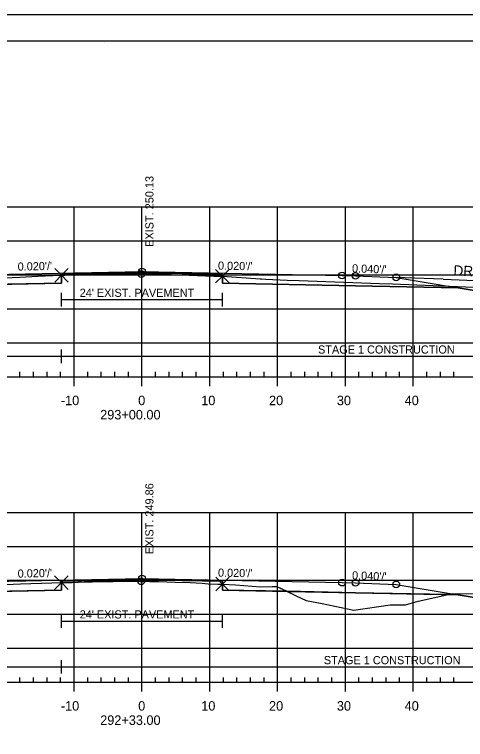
# Model space of a CAD drawing. Extents: x 1365647 to 1367999, y 387113 to 400173.
# Drawn here: x 1365875.3 to 1365941.8, y 396652.8 to 396759.6 of the extents above; entities that cross this region are included whole.
import ezdxf

# ---------------------------------------------------------------- set-up
doc = ezdxf.new("R2010")
doc.units = 0
for name, color, linetype in [('R_Alt Surface', 7, 'Continuous'), ('R_Axis', 7, 'Continuous'), ('R_Axis Annot', 7, 'Continuous'), ('R_Border', 7, 'Continuous'), ('R_Contours', 7, 'Continuous'), ('R_Drive', 7, 'Continuous'), ('R_Exist Surface', 7, 'Continuous'), ('R_Fin Surface', 7, 'Continuous'), ('R_Fin Surface Annot', 7, 'Continuous'), ('R_Grid', 7, 'Continuous'), ('R_No Plot', 7, 'Continuous'), ('R_Water', 7, 'Continuous'), ('R_Xsect Elev', 7, 'Continuous')]:
    doc.layers.add(name, color=color, linetype=linetype)

msp = doc.modelspace()

# ---------------------------------------------------------------- linework, layer by layer
at = {"layer": 'R_Alt Surface'}
for points in [[(1365847.47, 396719.35), (1365862.59, 396719.65), (1365882.22, 396720.04), (1365882.22, 396721.33), (1365894.09, 396721.57), (1365905.95, 396721.33), (1365905.95, 396720.04), (1365925.59, 396719.65), (1365940.72, 396719.35)], [(1365847.47, 396674.12), (1365862.59, 396674.42), (1365882.2, 396674.82), (1365882.2, 396676.1), (1365894.09, 396676.34), (1365905.96, 396676.1), (1365905.96, 396674.82), (1365925.59, 396674.42), (1365940.72, 396674.12)]]:
    msp.add_lwpolyline(points, dxfattribs=at)
at = {"layer": 'R_Axis'}
for p, q in [((1365749.09, 396706.25), (1366039.09, 396706.25)), ((1365876.09, 396706.25), (1365876.09, 396706.95)), ((1365878.09, 396706.25), (1365878.09, 396706.95)), ((1365880.09, 396706.25), (1365880.09, 396706.95)), ((1365882.09, 396706.25), (1365882.09, 396706.95)), ((1365884.09, 396704.85), (1365884.09, 396706.25)), ((1365886.09, 396706.25), (1365886.09, 396706.95)), ((1365888.09, 396706.25), (1365888.09, 396706.95)), ((1365890.09, 396706.25), (1365890.09, 396706.95)), ((1365892.09, 396706.25), (1365892.09, 396706.95)), ((1365894.09, 396704.85), (1365894.09, 396706.25)), ((1365896.09, 396706.25), (1365896.09, 396706.95)), ((1365898.09, 396706.25), (1365898.09, 396706.95)), ((1365900.09, 396706.25), (1365900.09, 396706.95)), ((1365902.09, 396706.25), (1365902.09, 396706.95)), ((1365904.09, 396704.85), (1365904.09, 396706.25)), ((1365906.09, 396706.25), (1365906.09, 396706.95)), ((1365908.09, 396706.25), (1365908.09, 396706.95)), ((1365910.09, 396706.25), (1365910.09, 396706.95)), ((1365912.09, 396706.25), (1365912.09, 396706.95)), ((1365914.09, 396704.85), (1365914.09, 396706.25)), ((1365916.09, 396706.25), (1365916.09, 396706.95)), ((1365918.09, 396706.25), (1365918.09, 396706.95)), ((1365920.09, 396706.25), (1365920.09, 396706.95)), ((1365922.09, 396706.25), (1365922.09, 396706.95)), ((1365924.09, 396704.85), (1365924.09, 396706.25)), ((1365926.09, 396706.25), (1365926.09, 396706.95)), ((1365928.09, 396706.25), (1365928.09, 396706.95)), ((1365930.09, 396706.25), (1365930.09, 396706.95)), ((1365932.09, 396706.25), (1365932.09, 396706.95)), ((1365934.09, 396704.85), (1365934.09, 396706.25)), ((1365936.09, 396706.25), (1365936.09, 396706.95)), ((1365938.09, 396706.25), (1365938.09, 396706.95)), ((1365940.09, 396706.25), (1365940.09, 396706.95)), ((1365749.09, 396661.25), (1366039.09, 396661.25)), ((1365876.09, 396661.25), (1365876.09, 396661.95)), ((1365878.09, 396661.25), (1365878.09, 396661.95)), ((1365880.09, 396661.25), (1365880.09, 396661.95)), ((1365882.09, 396661.25), (1365882.09, 396661.95)), ((1365884.09, 396659.85), (1365884.09, 396661.25)), ((1365886.09, 396661.25), (1365886.09, 396661.95)), ((1365888.09, 396661.25), (1365888.09, 396661.95)), ((1365890.09, 396661.25), (1365890.09, 396661.95)), ((1365892.09, 396661.25), (1365892.09, 396661.95)), ((1365894.09, 396659.85), (1365894.09, 396661.25)), ((1365896.09, 396661.25), (1365896.09, 396661.95)), ((1365898.09, 396661.25), (1365898.09, 396661.95)), ((1365900.09, 396661.25), (1365900.09, 396661.95)), ((1365902.09, 396661.25), (1365902.09, 396661.95)), ((1365904.09, 396659.85), (1365904.09, 396661.25)), ((1365906.09, 396661.25), (1365906.09, 396661.95)), ((1365908.09, 396661.25), (1365908.09, 396661.95)), ((1365910.09, 396661.25), (1365910.09, 396661.95)), ((1365912.09, 396661.25), (1365912.09, 396661.95)), ((1365914.09, 396659.85), (1365914.09, 396661.25)), ((1365916.09, 396661.25), (1365916.09, 396661.95)), ((1365918.09, 396661.25), (1365918.09, 396661.95)), ((1365920.09, 396661.25), (1365920.09, 396661.95)), ((1365922.09, 396661.25), (1365922.09, 396661.95)), ((1365924.09, 396659.85), (1365924.09, 396661.25)), ((1365926.09, 396661.25), (1365926.09, 396661.95)), ((1365928.09, 396661.25), (1365928.09, 396661.95)), ((1365930.09, 396661.25), (1365930.09, 396661.95)), ((1365932.09, 396661.25), (1365932.09, 396661.95)), ((1365934.09, 396659.85), (1365934.09, 396661.25)), ((1365936.09, 396661.25), (1365936.09, 396661.95)), ((1365938.09, 396661.25), (1365938.09, 396661.95)), ((1365940.09, 396661.25), (1365940.09, 396661.95))]:
    msp.add_line(p, q, dxfattribs=at)
at = {"layer": 'R_Border'}
for p, q in [((1365736.09, 396755.71), (1366052.27, 396755.71)), ((1365888.61, 396755.45), (1365888.61, 396755.45)), ((1365888.61, 396755.45), (1365888.61, 396755.45))]:
    msp.add_line(p, q, dxfattribs=at)
at = {"layer": 'R_Contours'}
for points in [[(1365869.12, 396719.78), (1365869.47, 396719.87), (1365873.71, 396720.81), (1365874.95, 396720.84), (1365876.09, 396720.9), (1365878.75, 396721.04), (1365882.03, 396721.18), (1365882.22, 396721.19), (1365882.22, 396720.04)], [(1365882.22, 396721.19), (1365882.6, 396721.2), (1365882.63, 396721.2), (1365882.73, 396721.2), (1365888.57, 396721.37), (1365888.69, 396721.37), (1365891.03, 396721.36), (1365892.98, 396721.38), (1365893.04, 396721.38), (1365893.99, 396721.38), (1365894.01, 396721.38), (1365895.78, 396721.38), (1365895.82, 396721.38), (1365899.72, 396721.26), (1365899.8, 396721.26), (1365899.84, 396721.26), (1365904.7, 396721.08), (1365904.79, 396721.08), (1365904.83, 396721.08), (1365905.93, 396721.06), (1365905.95, 396721.06), (1365905.95, 396721.33), (1365894.09, 396721.57), (1365882.22, 396721.33)], [(1365905.95, 396721.06), (1365911.52, 396720.65), (1365911.6, 396720.65), (1365911.68, 396720.64), (1365911.7, 396720.64), (1365912.34, 396720.63), (1365915.5, 396720.49), (1365917.26, 396720.43), (1365929.12, 396719.98), (1365931.05, 396719.92), (1365943.05, 396719.42), (1365952.58, 396719.28), (1365955.44, 396719.25), (1365957.18, 396719.23), (1365964.39, 396719.12), (1365965.65, 396719.07), (1365972.95, 396718.93), (1365976.96, 396718.87), (1365962.78, 396714.14), (1365953.59, 396717.2), (1365940.72, 396719.35), (1365925.59, 396719.65), (1365905.95, 396720.04)], [(1365882.2, 396675.92), (1365882.29, 396675.92), (1365883.09, 396675.94), (1365883.8, 396675.94), (1365885.59, 396676.01), (1365886.73, 396676.04), (1365887.85, 396676.06), (1365889.35, 396676.08), (1365889.8, 396676.09), (1365890.58, 396676.1), (1365891.72, 396676.1), (1365892.51, 396676.11), (1365893.07, 396676.12), (1365893.67, 396676.12), (1365893.98, 396676.11), (1365894.17, 396676.11), (1365895.21, 396676.09), (1365895.82, 396676.08), (1365896.52, 396676.05), (1365898.99, 396675.98), (1365901.19, 396675.92), (1365902.09, 396675.89), (1365902.98, 396675.82), (1365903.86, 396675.75), (1365905.28, 396675.7), (1365905.96, 396675.7), (1365905.96, 396676.1), (1365894.09, 396676.34), (1365882.2, 396676.1)], [(1365869.47, 396674.56), (1365871.77, 396675.28), (1365872.78, 396675.58), (1365872.89, 396675.59), (1365876.17, 396675.75), (1365880.79, 396675.9), (1365882.2, 396675.92), (1365882.2, 396674.82)], [(1365905.96, 396675.7), (1365907.87, 396675.57), (1365911.58, 396675.27), (1365913.27, 396675.32), (1365913.96, 396675.32), (1365915.45, 396674.63), (1365905.96, 396674.82)], [(1365915.45, 396674.63), (1365916.85, 396673.98), (1365918.31, 396673.27), (1365920.66, 396672.81), (1365925.35, 396671.85), (1365930.69, 396672.62), (1365932.93, 396672.65), (1365934.83, 396673.17), (1365937.7, 396673.8), (1365939.2, 396674.15), (1365925.59, 396674.42)], [(1365939.2, 396674.15), (1365939.89, 396674.31), (1365951.16, 396674.19), (1365958.06, 396674.09), (1365966.59, 396673.95), (1365979.45, 396673.67), (1365963.98, 396668.51), (1365953.59, 396671.97), (1365940.72, 396674.12)]]:
    msp.add_lwpolyline(points, close=True, dxfattribs=at)
at = {"layer": 'R_Drive'}
for q in [(1365931.5, 396720.87), (1365984.09, 396718.75)]:
    msp.add_line((1365938.5, 396720.59), q, dxfattribs=at)
at = {"layer": 'R_Exist Surface'}
for points in [[(1365874.95, 396720.84), (1365876.09, 396720.9), (1365878.75, 396721.04), (1365882.03, 396721.18), (1365882.22, 396721.19), (1365882.6, 396721.2), (1365882.63, 396721.2), (1365882.73, 396721.2), (1365888.57, 396721.37), (1365888.69, 396721.37), (1365891.03, 396721.36), (1365892.98, 396721.38), (1365893.04, 396721.38), (1365893.99, 396721.38), (1365894.01, 396721.38), (1365895.78, 396721.38), (1365895.82, 396721.38), (1365899.72, 396721.26), (1365899.8, 396721.26), (1365899.84, 396721.26), (1365904.7, 396721.08), (1365904.79, 396721.08), (1365904.83, 396721.08), (1365905.93, 396721.06), (1365905.95, 396721.06), (1365911.52, 396720.65), (1365911.6, 396720.65), (1365911.68, 396720.64), (1365911.7, 396720.64), (1365912.34, 396720.63), (1365915.5, 396720.49), (1365917.26, 396720.43), (1365929.12, 396719.98), (1365931.05, 396719.92), (1365943.05, 396719.42)], [(1365872.89, 396675.59), (1365876.17, 396675.75), (1365880.79, 396675.9), (1365882.2, 396675.92), (1365882.29, 396675.92), (1365883.09, 396675.94), (1365883.8, 396675.94), (1365885.59, 396676.01), (1365886.73, 396676.04), (1365887.85, 396676.06), (1365889.35, 396676.08), (1365889.8, 396676.09), (1365890.58, 396676.1), (1365891.72, 396676.1), (1365892.51, 396676.11), (1365893.07, 396676.12), (1365893.67, 396676.12), (1365893.98, 396676.11), (1365894.17, 396676.11), (1365895.21, 396676.09), (1365895.82, 396676.08), (1365896.52, 396676.05), (1365898.99, 396675.98), (1365901.19, 396675.92), (1365902.09, 396675.89), (1365902.98, 396675.82), (1365903.86, 396675.75), (1365905.28, 396675.7), (1365905.96, 396675.7), (1365907.87, 396675.57), (1365911.58, 396675.27), (1365913.27, 396675.32), (1365913.96, 396675.32), (1365916.85, 396673.98), (1365918.31, 396673.27), (1365920.66, 396672.81), (1365925.35, 396671.85), (1365930.69, 396672.62), (1365932.93, 396672.65), (1365934.83, 396673.17), (1365937.7, 396673.8), (1365939.89, 396674.31), (1365951.16, 396674.19)]]:
    msp.add_lwpolyline(points, dxfattribs=at)
at = {"layer": 'R_Fin Surface'}
for points in [[(1365815.45, 396723.58), (1365834.59, 396717.2), (1365847.47, 396719.35), (1365856.59, 396720.87), (1365862.59, 396721.11), (1365864.59, 396721.15), (1365894.09, 396721.74), (1365923.59, 396721.15), (1365925.59, 396721.11), (1365931.59, 396720.87), (1365940.72, 396719.35), (1365953.59, 396717.2), (1365962.78, 396714.14), (1365976.96, 396718.87)], [(1365856.59, 396720.87), (1365862.59, 396721.11), (1365864.59, 396721.15), (1365894.09, 396721.74), (1365923.59, 396721.15), (1365925.59, 396721.11), (1365931.59, 396720.87)], [(1365815.18, 396678.45), (1365834.59, 396671.97), (1365847.47, 396674.12), (1365856.59, 396675.64), (1365862.59, 396675.88), (1365864.59, 396675.92), (1365894.09, 396676.51), (1365923.59, 396675.92), (1365925.59, 396675.88), (1365931.59, 396675.64), (1365940.72, 396674.12), (1365953.59, 396671.97), (1365963.98, 396668.51), (1365979.45, 396673.67)], [(1365856.59, 396675.64), (1365862.59, 396675.88), (1365864.59, 396675.92), (1365894.09, 396676.51), (1365923.59, 396675.92), (1365925.59, 396675.88), (1365931.59, 396675.64)]]:
    msp.add_lwpolyline(points, dxfattribs=at)
at = {"layer": 'R_Grid'}
for p, q in [((1365749.09, 396731.25), (1366039.09, 396731.25)), ((1365884.09, 396706.25), (1365884.09, 396731.25)), ((1365894.09, 396706.25), (1365894.09, 396731.25)), ((1365904.09, 396706.25), (1365904.09, 396731.25)), ((1365914.09, 396706.25), (1365914.09, 396731.25)), ((1365924.09, 396706.25), (1365924.09, 396731.25)), ((1365934.09, 396706.25), (1365934.09, 396731.25)), ((1365749.09, 396726.25), (1366039.09, 396726.25)), ((1365749.09, 396721.25), (1366039.09, 396721.25)), ((1365749.09, 396716.25), (1366039.09, 396716.25)), ((1365749.09, 396711.25), (1366039.09, 396711.25)), ((1365749.09, 396706.25), (1366039.09, 396706.25)), ((1365749.09, 396686.25), (1366039.09, 396686.25)), ((1365884.09, 396661.25), (1365884.09, 396686.25)), ((1365894.09, 396661.25), (1365894.09, 396686.25)), ((1365904.09, 396661.25), (1365904.09, 396686.25)), ((1365914.09, 396661.25), (1365914.09, 396686.25)), ((1365924.09, 396661.25), (1365924.09, 396686.25)), ((1365934.09, 396661.25), (1365934.09, 396686.25)), ((1365749.09, 396681.25), (1366039.09, 396681.25)), ((1365749.09, 396676.25), (1366039.09, 396676.25)), ((1365749.09, 396671.25), (1366039.09, 396671.25)), ((1365749.09, 396666.25), (1366039.09, 396666.25)), ((1365749.09, 396661.25), (1366039.09, 396661.25))]:
    msp.add_line(p, q, dxfattribs=at)
at = {"layer": 'R_No Plot'}
msp.add_line((1365723.69, 396759.61), (1366057.03, 396759.61), dxfattribs=at)
msp.add_lwpolyline([(1365723.69, 396759.61), (1366057.03, 396759.61), (1366057.03, 396546.27), (1365723.69, 396546.27)], close=True, dxfattribs=at)
for points in [[(1365882.22, 396721.19), (1365881.22, 396722.19), (1365882.22, 396721.19), (1365881.22, 396720.19), (1365882.22, 396721.19), (1365883.22, 396720.19), (1365882.22, 396721.19), (1365883.22, 396722.19)], [(1365905.95, 396721.06), (1365904.95, 396722.06), (1365905.95, 396721.06), (1365904.95, 396720.06), (1365905.95, 396721.06), (1365906.95, 396720.06), (1365905.95, 396721.06), (1365906.95, 396722.06)], [(1365882.2, 396675.92), (1365881.2, 396676.92), (1365882.2, 396675.92), (1365881.2, 396674.92), (1365882.2, 396675.92), (1365883.2, 396674.92), (1365882.2, 396675.92), (1365883.2, 396676.92)], [(1365905.96, 396675.7), (1365904.96, 396676.7), (1365905.96, 396675.7), (1365904.96, 396674.7), (1365905.96, 396675.7), (1365906.96, 396674.7), (1365905.96, 396675.7), (1365906.96, 396676.7)]]:
    msp.add_lwpolyline(points, dxfattribs=at)
for centre in [(1365894.09, 396721.74), (1365894.09, 396721.74), (1365894.09, 396721.74), (1365894.09, 396721.74), (1365894.09, 396721.74), (1365893.99, 396721.38), (1365923.59, 396721.15), (1365923.59, 396721.15), (1365923.59, 396721.15), (1365923.59, 396721.15), (1365923.59, 396721.15), (1365925.59, 396721.11), (1365925.59, 396721.11), (1365925.59, 396721.11), (1365925.59, 396721.11), (1365925.59, 396721.11), (1365931.59, 396720.87), (1365931.59, 396720.87), (1365931.59, 396720.87), (1365931.59, 396720.87), (1365931.59, 396720.87), (1365893.98, 396676.11), (1365894.09, 396676.51), (1365894.09, 396676.51), (1365894.09, 396676.51), (1365894.09, 396676.51), (1365894.09, 396676.51), (1365923.59, 396675.92), (1365923.59, 396675.92), (1365923.59, 396675.92), (1365923.59, 396675.92), (1365923.59, 396675.92), (1365925.59, 396675.88), (1365925.59, 396675.88), (1365925.59, 396675.88), (1365925.59, 396675.88), (1365925.59, 396675.88), (1365931.59, 396675.64), (1365931.59, 396675.64), (1365931.59, 396675.64), (1365931.59, 396675.64), (1365931.59, 396675.64)]:
    msp.add_circle(centre, 0.5, dxfattribs=at)
at = {"layer": 'R_Water'}
for p, q in [((1365882.22, 396716.61), (1365882.22, 396718.61)), ((1365905.95, 396716.61), (1365905.95, 396718.61)), ((1365882.22, 396717.61), (1365905.95, 396717.61)), ((1365882.22, 396708.26), (1365882.22, 396710.26)), ((1365815.45, 396709.26), (1365882.22, 396709.26)), ((1365882.22, 396709.26), (1365976.96, 396709.26)), ((1365882.2, 396669.24), (1365882.2, 396671.24)), ((1365905.96, 396669.24), (1365905.96, 396671.24)), ((1365882.2, 396670.24), (1365905.96, 396670.24)), ((1365882.2, 396662.5), (1365882.2, 396664.5)), ((1365815.18, 396663.5), (1365882.2, 396663.5)), ((1365882.2, 396663.5), (1365979.45, 396663.5))]:
    msp.add_line(p, q, dxfattribs=at)

# ---------------------------------------------------------------- texts
at = {"layer": 'R_Axis Annot'}
for s, p in [('-10', (1365882.13, 396702.05)), ('0', (1365893.53, 396702.05)), ('10', (1365902.83, 396702.05)), ('20', (1365912.83, 396702.05)), ('30', (1365922.83, 396702.05)), ('40', (1365932.83, 396702.05)), ('293+00.00', (1365887.93, 396699.95)), ('-10', (1365882.13, 396657.05)), ('0', (1365893.53, 396657.05)), ('10', (1365902.83, 396657.05)), ('20', (1365912.83, 396657.05)), ('30', (1365922.83, 396657.05)), ('40', (1365932.83, 396657.05)), ('292+33.00', (1365887.93, 396654.95))]:
    msp.add_text(s, height=1.4, dxfattribs=at).set_placement(p)
at = {"layer": 'R_Drive'}
msp.add_text('DRIVE 4%', height=1.5, rotation=357.375, dxfattribs=at).set_placement((1365940, 396721.17))
at = {"layer": 'R_Fin Surface Annot'}
for s, rotation, p in [("0.020'/'", 1.1458, (1365875.77, 396721.87)), ("0.020'/'", 358.8542, (1365905.29, 396722.02)), ("0.040'/'", 357.7094, (1365925.05, 396721.63)), ("0.020'/'", 1.1458, (1365875.77, 396676.64)), ("0.020'/'", 358.8542, (1365905.29, 396676.79)), ("0.040'/'", 357.7094, (1365925.05, 396676.4))]:
    msp.add_text(s, height=1.2, rotation=rotation, dxfattribs=at).set_placement(p)
at = {"layer": 'R_Water'}
for s, p in [("24' EXIST. PAVEMENT", (1365884.91, 396718.01)), ('STAGE 1 CONSTRUCTION', (1365920.06, 396709.65)), ("24' EXIST. PAVEMENT", (1365884.91, 396670.63)), ('STAGE 1 CONSTRUCTION', (1365920.91, 396663.89))]:
    msp.add_text(s, height=1.2, dxfattribs=at).set_placement(p)
at = {"layer": 'R_Xsect Elev'}
for s, p in [('EXIST. 250.13', (1365895.79, 396725.38)), ('EXIST. 249.86', (1365895.78, 396680.11))]:
    msp.add_text(s, height=1.2, rotation=90, dxfattribs=at).set_placement(p)

doc.saveas('drawing.dxf')
